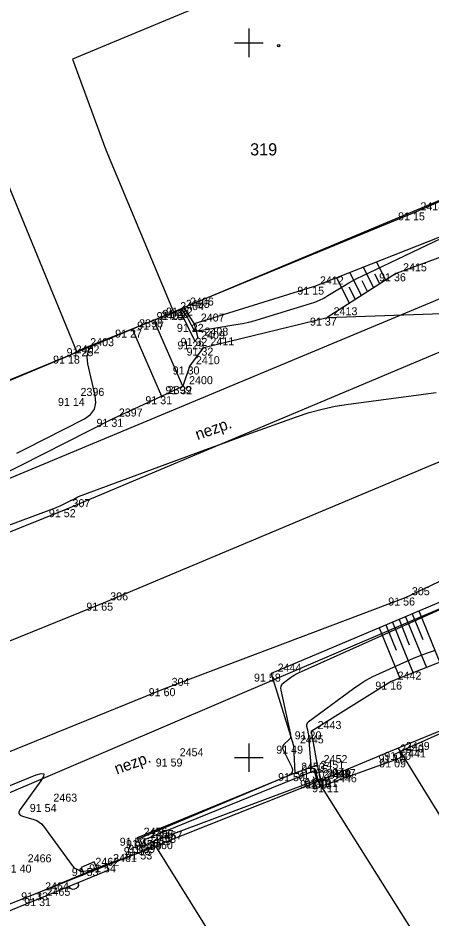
# Model space of a CAD drawing. Extents: x -711081 to -709338, y -1025122 to -1024092.
# Drawn here: x -710558.08 to -710543.62, y -1024855.64 to -1024824.13 of the extents above; entities that cross this region are included whole.
import ezdxf

# ---------------------------------------------------------------- set-up
doc = ezdxf.new("R2010")
doc.units = 0
for name, color, linetype in [('Ex_Minor Contours', 7, 'Continuous'), ('Z_betonova_konstrukce', 7, 'Continuous'), ('Z_body', 7, 'Continuous'), ('Z_body_cisla', 7, 'Continuous'), ('Z_body_vysky_redukovane', 7, 'Continuous'), ('Z_budova', 7, 'Continuous'), ('Z_hektometricka_sit', 7, 'Continuous'), ('Z_hrany_paty', 7, 'Continuous'), ('Z_katastr_cisla_stavebni', 7, 'Continuous'), ('Z_katastr_hranice', 7, 'Continuous'), ('Z_katastr_hranice_katastralniho_uzemi', 7, 'Continuous'), ('Z_katastr_vnitrni_kresba', 7, 'Continuous'), ('Z_katastr_znacky_budov', 7, 'Continuous'), ('Z_komunikace', 7, 'Continuous'), ('Z_komunikace_osa', 7, 'Continuous'), ('Z_pilire', 7, 'Continuous'), ('Z_ploty', 7, 'Continuous'), ('Z_ploty_znacky', 7, 'Continuous'), ('Z_popisy', 7, 'Continuous'), ('Z_rozhranni', 7, 'Continuous'), ('Z_technicke_srafy', 7, 'Continuous'), ('Z_vstupy', 7, 'Continuous')]:
    doc.layers.add(name, color=color, linetype=linetype)

# ---------------------------------------------------------------- blocks, each defined once
blk = doc.blocks.new('POINT_DISPLAY')
blk.add_line((0, 0), (0, 0))
blk = doc.blocks.new('Z666')
for p, q in [((-0.25, 0.13), (-0.25, -0.13)), ((0.25, 0.13), (-0.25, 0.13)), ((0.25, -0.13), (0.25, 0.13)), ((-0.25, -0.13), (0.25, -0.13))]:
    blk.add_line(p, q)
blk = doc.blocks.new('Z216')
for p, q in [((-0.17, 0), (-0.15, 0.1)), ((-0.15, 0.1), (-0.1, 0.15)), ((-0.1, 0.15), (-0.03, 0.17)), ((-0.03, 0.17), (0.03, 0.17)), ((0.03, 0.17), (0.1, 0.15)), ((0.1, 0.15), (0.15, 0.1)), ((0.15, 0.1), (0.17, 0))]:
    blk.add_line(p, q)

msp = doc.modelspace()

# ---------------------------------------------------------------- linework, layer by layer
at = {"layer": 'Ex_Minor Contours'}
for points in [[(-710552.355, -1024834.3), (-710552.213, -1024834.514), (-710552.189, -1024834.55), (-710552.167, -1024834.586), (-710552.146, -1024834.623), (-710552.125, -1024834.661), (-710551.915, -1024835.065), (-710551.909, -1024835.075), (-710551.903, -1024835.078), (-710551.898, -1024835.074), (-710551.894, -1024835.063), (-710551.879, -1024835.006), (-710551.874, -1024834.995), (-710551.869, -1024834.99), (-710551.863, -1024834.993), (-710551.855, -1024835.002), (-710551.824, -1024835.054), (-710551.815, -1024835.064), (-710551.805, -1024835.071), (-710551.792, -1024835.075), (-710551.778, -1024835.074), (-710550.447, -1024834.857), (-710550.221, -1024834.816), (-710549.997, -1024834.768), (-710549.774, -1024834.711), (-710549.554, -1024834.648), (-710547.843, -1024834.121), (-710547.683, -1024834.066), (-710547.526, -1024834.001), (-710547.374, -1024833.927), (-710547.227, -1024833.842), (-710546.645, -1024833.485), (-710546.499, -1024833.398), (-710546.35, -1024833.314), (-710546.199, -1024833.235), (-710546.046, -1024833.16), (-710542.522, -1024831.483)], [(-710558.12, -1024839.348), (-710557.98, -1024839.277), (-710557.84, -1024839.207), (-710555.753, -1024838.149), (-710555.54, -1024838.002), (-710555.406, -1024837.818), (-710555.352, -1024837.597), (-710555.377, -1024837.339), (-710555.639, -1024836.233), (-710555.663, -1024835.978), (-710555.605, -1024835.766), (-710555.465, -1024835.596), (-710555.242, -1024835.469), (-710552.62, -1024834.42)], [(-710561.864, -1024843.155), (-710556.77, -1024841.265), (-710556.714, -1024841.243), (-710556.66, -1024841.22), (-710556.606, -1024841.196), (-710556.553, -1024841.17), (-710556.276, -1024841.029), (-710556.256, -1024841.019), (-710556.236, -1024841.009), (-710556.215, -1024841), (-710556.195, -1024840.99), (-710556.097, -1024840.945), (-710556.085, -1024840.939), (-710556.073, -1024840.933), (-710556.062, -1024840.927), (-710556.05, -1024840.92), (-710556.005, -1024840.893), (-710555.993, -1024840.887), (-710555.981, -1024840.881), (-710555.969, -1024840.876), (-710555.957, -1024840.871), (-710551.854, -1024839.355), (-710551.414, -1024839.193), (-710550.973, -1024839.032), (-710550.532, -1024838.872), (-710550.091, -1024838.713), (-710548.326, -1024838.08), (-710547.882, -1024837.934), (-710547.432, -1024837.811), (-710546.976, -1024837.713), (-710546.514, -1024837.638), (-710543.441, -1024837.225)], [(-710541.317, -1024843.935), (-710548.267, -1024847.049), (-710548.337, -1024847.083), (-710548.406, -1024847.121), (-710548.472, -1024847.162), (-710548.536, -1024847.206), (-710548.789, -1024847.392), (-710548.842, -1024847.443), (-710548.875, -1024847.5), (-710548.888, -1024847.566), (-710548.882, -1024847.638), (-710548.542, -1024849.186), (-710548.536, -1024849.241), (-710548.544, -1024849.292), (-710548.565, -1024849.339), (-710548.601, -1024849.381), (-710548.768, -1024849.544), (-710548.802, -1024849.586), (-710548.818, -1024849.631), (-710548.817, -1024849.679), (-710548.799, -1024849.729), (-710548.506, -1024850.311), (-710548.47, -1024850.418), (-710548.478, -1024850.508), (-710548.53, -1024850.582), (-710548.626, -1024850.639), (-710553.776, -1024852.808), (-710553.797, -1024852.821), (-710553.809, -1024852.837), (-710553.812, -1024852.858), (-710553.806, -1024852.882), (-710553.747, -1024853.019), (-710553.744, -1024853.028), (-710553.742, -1024853.037), (-710553.74, -1024853.046), (-710553.739, -1024853.055), (-710553.736, -1024853.113)], [(-710543.506, -1024846.266), (-710543.754, -1024846.349), (-710543.998, -1024846.439), (-710544.24, -1024846.536), (-710544.48, -1024846.639), (-710545.433, -1024847.066), (-710545.668, -1024847.179), (-710545.896, -1024847.304), (-710546.117, -1024847.441), (-710546.331, -1024847.59), (-710547.922, -1024848.761), (-710547.952, -1024848.79), (-710547.971, -1024848.823), (-710547.979, -1024848.86), (-710547.975, -1024848.902), (-710547.936, -1024849.078), (-710547.927, -1024849.122), (-710547.92, -1024849.167), (-710547.914, -1024849.211), (-710547.91, -1024849.256), (-710547.85, -1024849.99), (-710547.847, -1024850.025), (-710547.844, -1024850.06), (-710547.842, -1024850.095), (-710547.84, -1024850.13), (-710547.828, -1024850.3), (-710547.825, -1024850.318), (-710547.817, -1024850.333), (-710547.804, -1024850.345), (-710547.788, -1024850.353), (-710547.708, -1024850.381), (-710547.692, -1024850.389), (-710547.68, -1024850.399), (-710547.672, -1024850.413), (-710547.667, -1024850.429), (-710547.655, -1024850.502), (-710547.652, -1024850.52), (-710547.648, -1024850.538), (-710547.644, -1024850.555), (-710547.639, -1024850.573), (-710547.584, -1024850.776)], [(-710562.412, -1024852.623), (-710557.443, -1024850.606), (-710557.266, -1024850.552), (-710557.18, -1024850.568), (-710557.184, -1024850.656), (-710557.28, -1024850.815), (-710558.003, -1024851.812), (-710558.044, -1024851.891), (-710558.045, -1024851.956), (-710558.005, -1024852.007), (-710557.924, -1024852.044), (-710557.52, -1024852.165), (-710557.423, -1024852.202), (-710557.336, -1024852.253), (-710557.259, -1024852.318), (-710557.192, -1024852.396), (-710556.184, -1024853.768), (-710556.159, -1024853.798), (-710556.131, -1024853.826), (-710556.1, -1024853.85), (-710556.067, -1024853.871), (-710555.926, -1024853.949), (-710555.89, -1024853.965), (-710555.853, -1024853.974), (-710555.815, -1024853.978), (-710555.776, -1024853.974), (-710555.433, -1024853.917)]]:
    msp.add_lwpolyline(points, dxfattribs=at)
at = {"layer": 'Z_betonova_konstrukce'}
for p, q in [((-710552.42, -1024834.34), (-710551.89, -1024835.44)), ((-710552.29, -1024834.26), (-710551.91, -1024834.83)), ((-710551.91, -1024834.83), (-710551.78, -1024835.32)), ((-710551.78, -1024835.32), (-710551.89, -1024835.44)), ((-710547.6, -1024850.26), (-710548.39, -1024850.54)), ((-710547.6, -1024850.26), (-710547.49, -1024850.74)), ((-710548.39, -1024850.54), (-710553.91, -1024852.8)), ((-710547.71, -1024850.46), (-710553.69, -1024852.88)), ((-710547.71, -1024850.46), (-710547.62, -1024850.79)), ((-710553.91, -1024852.8), (-710553.77, -1024853.13)), ((-710553.69, -1024852.88), (-710553.61, -1024853.05))]:
    msp.add_line(p, q, dxfattribs=at)
at = {"layer": 'Z_budova'}
for p, q in [((-710544.21, -1024830.93), (-710541.05, -1024829.56)), ((-710552.29, -1024834.26), (-710544.21, -1024830.93)), ((-710552.62, -1024834.42), (-710552.42, -1024834.34)), ((-710552.42, -1024834.34), (-710552.29, -1024834.26)), ((-710556.29, -1024835.94), (-710555.77, -1024835.68)), ((-710562.34, -1024838.45), (-710556.29, -1024835.94)), ((-710539.61, -1024847.51), (-710544.72, -1024849.8)), ((-710544.72, -1024849.8), (-710544.65, -1024849.97)), ((-710547.62, -1024850.79), (-710553.38, -1024852.94)), ((-710547.49, -1024850.74), (-710547.62, -1024850.79)), ((-710547.47, -1024850.8), (-710547.49, -1024850.74)), ((-710547.47, -1024850.8), (-710547.41, -1024850.98)), ((-710553.38, -1024852.94), (-710553.3, -1024853.1))]:
    msp.add_line(p, q, dxfattribs=at)
at = {"layer": 'Z_hektometricka_sit'}
for p, q in [((-710550, -1024824.5), (-710550, -1024825.5)), ((-710550.5, -1024825), (-710549.5, -1024825)), ((-710550, -1024849.5), (-710550, -1024850.5)), ((-710550.5, -1024850), (-710549.5, -1024850))]:
    msp.add_line(p, q, dxfattribs=at)
at = {"layer": 'Z_hrany_paty'}
for p, q in [((-710547.74, -1024833.53), (-710541.28, -1024830.98)), ((-710544.83, -1024833.06), (-710541.01, -1024831.64)), ((-710544.83, -1024833.06), (-710547.25, -1024834.61)), ((-710547.74, -1024833.53), (-710551.91, -1024834.83)), ((-710540.68, -1024845.62), (-710545.01, -1024847.34)), ((-710545.01, -1024847.34), (-710547.81, -1024849.08)), ((-710547.81, -1024849.08), (-710547.6, -1024850.26))]:
    msp.add_line(p, q, dxfattribs=at)
at = {"layer": 'Z_katastr_hranice'}
for p, q in [((-710563.17, -1024818.45), (-710556.02, -1024835.82)), ((-710552.64, -1024834.41), (-710541.07, -1024829.56)), ((-710556.02, -1024835.82), (-710552.64, -1024834.41)), ((-710563.21, -1024838.78), (-710556.02, -1024835.82)), ((-710562.9, -1024853.16), (-710522.93, -1024836.07)), ((-710539.56, -1024847.51), (-710544.77, -1024849.67)), ((-710544.77, -1024849.67), (-710547.57, -1024850.83)), ((-710547.57, -1024850.83), (-710553.27, -1024853.09)), ((-710547.57, -1024850.83), (-710538.5, -1024865.22)), ((-710553.27, -1024853.09), (-710561.09, -1024856.2))]:
    msp.add_line(p, q, dxfattribs=at)
at = {"layer": 'Z_katastr_hranice_katastralniho_uzemi'}
msp.add_line((-710496.32, -1024814.35), (-710587.89, -1024852.54), dxfattribs=at)
msp.add_line((-710496.32, -1024814.35), (-710587.89, -1024852.54), dxfattribs=at)
at = {"layer": 'Z_katastr_vnitrni_kresba'}
for p, q in [((-710544.89, -1024820.88), (-710556.17, -1024825.57)), ((-710556.17, -1024825.57), (-710555, -1024828.75)), ((-710555, -1024828.75), (-710552.64, -1024834.41)), ((-710544.77, -1024849.67), (-710540.21, -1024857.07)), ((-710553.27, -1024853.09), (-710543.72, -1024868.4))]:
    msp.add_line(p, q, dxfattribs=at)
at = {"layer": 'Z_katastr_znacky_budov'}
msp.add_circle((-710548.952, -1024825.1), 0.0437, dxfattribs=at)
at = {"layer": 'Z_komunikace'}
for p, q in [((-710556.39, -1024841.31), (-710542.85, -1024835.61)), ((-710562.57, -1024843.79), (-710556.39, -1024841.31)), ((-710544.51, -1024844.4), (-710539.27, -1024841.91)), ((-710552.92, -1024847.57), (-710544.51, -1024844.4)), ((-710565.61, -1024852.72), (-710552.92, -1024847.57))]:
    msp.add_line(p, q, dxfattribs=at)
at = {"layer": 'Z_komunikace_osa'}
for p, q in [((-710555.08, -1024844.58), (-710541.64, -1024838.94)), ((-710567.13, -1024849.45), (-710555.08, -1024844.58))]:
    msp.add_line(p, q, dxfattribs=at)
at = {"layer": 'Z_ploty'}
for p, q in [((-710544.92, -1024849.89), (-710544.72, -1024849.8)), ((-710544.92, -1024849.89), (-710544.85, -1024850.06)), ((-710544.85, -1024850.06), (-710544.65, -1024849.97)), ((-710547.47, -1024850.8), (-710547.31, -1024850.75)), ((-710547.27, -1024850.93), (-710547.41, -1024850.98)), ((-710547.27, -1024850.93), (-710547.31, -1024850.75)), ((-710553.61, -1024853.05), (-710553.77, -1024853.13)), ((-710553.77, -1024853.13), (-710553.71, -1024853.28)), ((-710553.53, -1024853.21), (-710553.71, -1024853.28)), ((-710553.61, -1024853.05), (-710553.38, -1024852.94)), ((-710553.53, -1024853.21), (-710553.3, -1024853.1)), ((-710557.36, -1024854.71), (-710554.98, -1024853.73)), ((-710554.98, -1024853.73), (-710554.92, -1024853.93)), ((-710557.3, -1024854.91), (-710554.92, -1024853.93)), ((-710557.36, -1024854.71), (-710557.3, -1024854.91))]:
    msp.add_line(p, q, dxfattribs=at)
at = {"layer": 'Z_rozhranni'}
for p, q in [((-710551.57, -1024835.66), (-710547.25, -1024834.61)), ((-710547.25, -1024834.61), (-710542.61, -1024834.45)), ((-710552.31, -1024837.01), (-710553.3, -1024834.75)), ((-710554.07, -1024835.03), (-710553.06, -1024837.36)), ((-710552.08, -1024836.32), (-710551.57, -1024835.66)), ((-710552.08, -1024836.32), (-710552.31, -1024837.01)), ((-710553.06, -1024837.36), (-710552.31, -1024837.01)), ((-710554.77, -1024838.15), (-710553.06, -1024837.36)), ((-710559.21, -1024840.4), (-710554.77, -1024838.15)), ((-710540.76, -1024843.48), (-710549.21, -1024847.06)), ((-710549.21, -1024847.06), (-710548.43, -1024849.58)), ((-710548.43, -1024849.58), (-710548.39, -1024850.54))]:
    msp.add_line(p, q, dxfattribs=at)
at = {"layer": 'Z_technicke_srafy'}
for p, q in [((-710545.2, -1024833.3), (-710545.53, -1024832.66)), ((-710546.05, -1024833.84), (-710546.46, -1024833.03)), ((-710545.62, -1024833.57), (-710546, -1024832.84)), ((-710546.47, -1024834.11), (-710546.93, -1024833.21)), ((-710545.84, -1024833.7), (-710546.03, -1024833.32)), ((-710545.41, -1024833.43), (-710545.59, -1024833.09)), ((-710546.26, -1024833.98), (-710546.48, -1024833.55)), ((-710544.28, -1024844.97), (-710543.91, -1024845.87)), ((-710544.05, -1024844.87), (-710543.31, -1024846.67)), ((-710545.2, -1024845.36), (-710544.84, -1024846.24)), ((-710544.97, -1024845.26), (-710544.24, -1024847.04)), ((-710544.74, -1024845.17), (-710544.38, -1024846.05)), ((-710544.51, -1024845.07), (-710543.78, -1024846.85)), ((-710545.43, -1024845.46), (-710544.71, -1024847.22))]:
    msp.add_line(p, q, dxfattribs=at)
at = {"layer": 'Z_vstupy'}
for p, q in [((-710555.77, -1024835.68), (-710552.62, -1024834.42)), ((-710547.27, -1024850.93), (-710544.85, -1024850.06)), ((-710554.98, -1024853.73), (-710553.71, -1024853.28)), ((-710560.9, -1024856.36), (-710557.3, -1024854.91))]:
    msp.add_line(p, q, dxfattribs=at)

# ---------------------------------------------------------------- block references
at = {"layer": 'Z_body'}
for p in [(-710544.21, -1024830.93), (-710544.83, -1024833.06), (-710547.74, -1024833.53), (-710552.42, -1024834.34), (-710552.29, -1024834.26), (-710552.62, -1024834.42), (-710547.25, -1024834.61), (-710553.3, -1024834.75), (-710551.91, -1024834.83), (-710554.07, -1024835.03), (-710551.89, -1024835.44), (-710551.78, -1024835.32), (-710555.77, -1024835.68), (-710551.57, -1024835.66), (-710556.29, -1024835.94), (-710552.08, -1024836.32), (-710552.31, -1024837.01), (-710556.12, -1024837.42), (-710553.06, -1024837.36), (-710554.77, -1024838.15), (-710556.39, -1024841.31), (-710544.51, -1024844.4), (-710555.08, -1024844.58), (-710549.21, -1024847.06), (-710552.92, -1024847.57), (-710545.01, -1024847.34), (-710547.81, -1024849.08), (-710548.43, -1024849.58), (-710552.65, -1024850.03), (-710544.92, -1024849.89), (-710544.85, -1024850.06), (-710544.72, -1024849.8), (-710547.6, -1024850.26), (-710548.39, -1024850.54), (-710547.71, -1024850.46), (-710547.62, -1024850.79), (-710547.49, -1024850.74), (-710547.47, -1024850.8), (-710547.31, -1024850.75), (-710547.27, -1024850.93), (-710557.06, -1024851.62), (-710553.91, -1024852.8), (-710553.69, -1024852.88), (-710553.77, -1024853.13), (-710553.61, -1024853.05), (-710553.38, -1024852.94), (-710553.71, -1024853.28), (-710557.96, -1024853.74), (-710555.59, -1024853.86), (-710554.98, -1024853.73), (-710557.36, -1024854.71), (-710557.3, -1024854.91)]:
    msp.add_blockref('POINT_DISPLAY', p, dxfattribs=at)
at = {"layer": 'Z_pilire', "rotation": 22.500000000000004}
msp.add_blockref('Z666', (-710555.59, -1024853.86), dxfattribs=at)
at = {"layer": 'Z_ploty_znacky', "rotation": -157.6}
msp.add_blockref('Z216', (-710556.14, -1024854.43), dxfattribs=at)

# ---------------------------------------------------------------- texts
at = {"layer": 'Z_body_cisla'}
for s, p in [('2418', (-710543.99, -1024830.86)), ('2415', (-710544.6, -1024832.99)), ('2412', (-710547.51, -1024833.45)), ('2405', (-710552.2, -1024834.27)), ('2406', (-710552.06, -1024834.19)), ('2404', (-710552.4, -1024834.35)), ('2413', (-710547.03, -1024834.53)), ('2401', (-710553.08, -1024834.68)), ('2407', (-710551.68, -1024834.75)), ('2398', (-710553.84, -1024834.95)), ('2408', (-710551.55, -1024835.24)), ('2409', (-710551.67, -1024835.36)), ('2402', (-710556.06, -1024835.86)), ('2403', (-710555.55, -1024835.61)), ('2411', (-710551.34, -1024835.58)), ('2410', (-710551.85, -1024836.24)), ('2400', (-710552.09, -1024836.94)), ('2396', (-710555.89, -1024837.35)), ('2399', (-710552.84, -1024837.28)), ('2397', (-710554.55, -1024838.07)), ('307', (-710556.17, -1024841.24)), ('305', (-710544.29, -1024844.32)), ('306', (-710554.85, -1024844.5)), ('2444', (-710548.99, -1024846.99)), ('304', (-710552.7, -1024847.49)), ('2442', (-710544.79, -1024847.27)), ('2443', (-710547.59, -1024849)), ('2445', (-710548.21, -1024849.5)), ('2439', (-710544.5, -1024849.73)), ('2454', (-710552.42, -1024849.95)), ('2440', (-710544.7, -1024849.82)), ('2441', (-710544.63, -1024849.99)), ('2452', (-710547.38, -1024850.19)), ('2453', (-710548.17, -1024850.46)), ('2451', (-710547.49, -1024850.39)), ('2449', (-710547.27, -1024850.67)), ('2447', (-710547.09, -1024850.68)), ('2450', (-710547.39, -1024850.71)), ('2448', (-710547.24, -1024850.73)), ('2446', (-710547.05, -1024850.86)), ('2463', (-710556.84, -1024851.54)), ('2456', (-710553.68, -1024852.73)), ('2455', (-710553.46, -1024852.81)), ('2457', (-710553.16, -1024852.86)), ('2459', (-710553.55, -1024853.06)), ('2460', (-710553.49, -1024853.2)), ('2458', (-710553.38, -1024852.98)), ('2466', (-710557.74, -1024853.66)), ('2462', (-710555.37, -1024853.78)), ('2461', (-710554.75, -1024853.65)), ('2464', (-710557.13, -1024854.64)), ('2465', (-710557.08, -1024854.83))]:
    msp.add_text(s, height=0.28, dxfattribs=at).set_placement(p)
at = {"layer": 'Z_body_vysky_redukovane'}
for s, p in [('91 15', (-710544.77, -1024831.21)), ('91 36', (-710545.437, -1024833.34)), ('91 15', (-710548.3, -1024833.81)), ('91 28', (-710553.027, -1024834.62)), ('91 22', (-710552.897, -1024834.54)), ('91 25', (-710553.227, -1024834.7)), ('91 37', (-710547.857, -1024834.89)), ('91 27', (-710553.907, -1024835.03)), ('91 22', (-710552.517, -1024835.11)), ('91 27', (-710554.677, -1024835.31)), ('91 29', (-710552.497, -1024835.72)), ('91 32', (-710552.387, -1024835.6)), ('91 25', (-710556.377, -1024835.96)), ('91 32', (-710552.177, -1024835.94)), ('91 18', (-710556.85, -1024836.22)), ('91 30', (-710552.663, -1024836.6)), ('91 32', (-710552.917, -1024837.29)), ('91 14', (-710556.68, -1024837.7)), ('91 31', (-710553.62, -1024837.64)), ('91 31', (-710555.33, -1024838.43)), ('91 52', (-710556.997, -1024841.59)), ('91 56', (-710545.117, -1024844.68)), ('91 65', (-710555.687, -1024844.86)), ('91 58', (-710549.817, -1024847.34)), ('91 60', (-710553.503, -1024847.85)), ('91 16', (-710545.57, -1024847.62)), ('91 20', (-710548.393, -1024849.36)), ('91 49', (-710549.037, -1024849.86)), ('91 59', (-710553.257, -1024850.31)), ('91 10', (-710545.457, -1024850.17)), ('91 09', (-710545.433, -1024850.34)), ('91 10', (-710545.257, -1024850.08)), ('91 15', (-710548.16, -1024850.54)), ('91 50', (-710548.973, -1024850.82)), ('91 30', (-710548.293, -1024850.74)), ('91 30', (-710548.203, -1024851.07)), ('91 12', (-710548.05, -1024851.02)), ('91 13', (-710548.03, -1024851.08)), ('91 11', (-710547.823, -1024851.03)), ('91 11', (-710547.783, -1024851.21)), ('91 54', (-710557.667, -1024851.9)), ('91 53', (-710554.517, -1024853.08)), ('91 45', (-710554.297, -1024853.16)), ('91 53', (-710554.377, -1024853.41)), ('91 39', (-710554.217, -1024853.33)), ('91 39', (-710553.987, -1024853.22)), ('91 53', (-710554.317, -1024853.56)), ('91 40', (-710558.543, -1024854.02)), ('91 53', (-710556.197, -1024854.14)), ('91 54', (-710555.587, -1024854.01)), ('91 33', (-710557.967, -1024854.99)), ('91 31', (-710557.86, -1024855.19))]:
    msp.add_text(s, height=0.28, dxfattribs=at).set_placement(p)
at = {"layer": 'Z_katastr_cisla_stavebni'}
msp.add_text('319', height=0.425, dxfattribs=at).set_placement((-710549.954, -1024828.94))
at = {"layer": 'Z_popisy'}
for p in [(-710551.79, -1024838.9), (-710554.62, -1024850.59)]:
    msp.add_text('nezp.', height=0.4, rotation=19.8, dxfattribs=at).set_placement(p)

doc.saveas('drawing.dxf')
